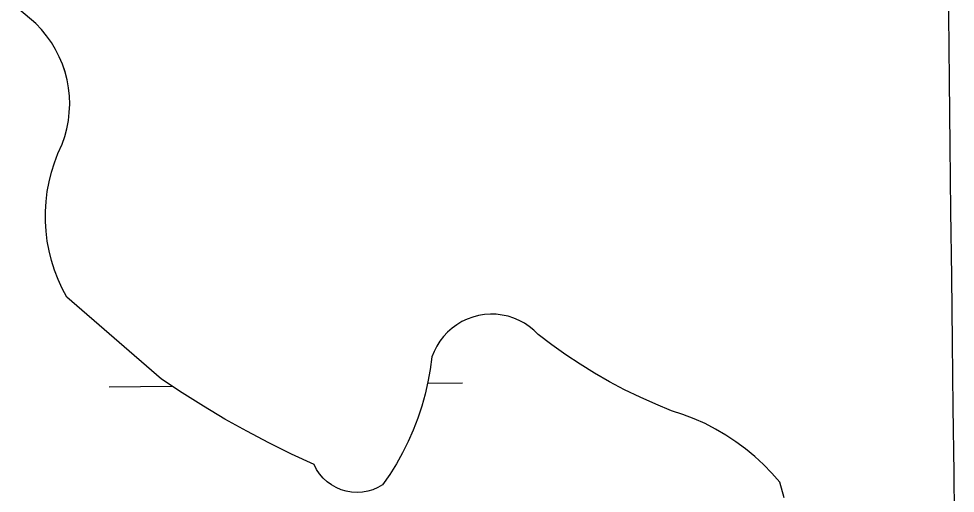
# Model space of a CAD drawing. Extents: x 3684037 to 3722149, y 433263 to 459021.
# Drawn here: x 3708892.6 to 3709231.6, y 455508.5 to 455680.1 of the extents above; entities that cross this region are included whole.
import ezdxf

# ---------------------------------------------------------------- set-up
doc = ezdxf.new("R2010")
doc.units = 0
for name, color, linetype in [('V-GRID-MAJR', 7, 'Continuous'), ('V-TOPO-SHOR', 7, 'Continuous'), ('V-WETL-SWMP', 7, 'Continuous')]:
    doc.layers.add(name, color=color, linetype=linetype)

msp = doc.modelspace()

# ---------------------------------------------------------------- linework, layer by layer
at = {"layer": 'V-GRID-MAJR'}
msp.add_spline([(3709426.74, 438923.75200000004), (3709355.373, 444981.088), (3709283.97, 451041.507), (3709212.5670000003, 457101.934), (3709212.531, 457105.01)], degree=3, dxfattribs=at)
at = {"layer": 'V-TOPO-SHOR'}
for p, q in [((3708898.753952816, 455678.3759507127), (3708892.585952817, 455683.5309507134)), ((3708900.801952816, 455676.2359507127), (3708898.753952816, 455678.3759507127)), ((3708902.6879528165, 455673.95295071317), (3708900.801952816, 455676.2359507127)), ((3708904.4019528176, 455671.53695071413), (3708902.6879528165, 455673.95295071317)), ((3708905.933952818, 455669.0029507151), (3708904.4019528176, 455671.53695071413)), ((3708907.27695282, 455666.3629507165), (3708905.933952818, 455669.0029507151)), ((3708908.422952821, 455663.63195071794), (3708907.2769528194, 455666.3629507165)), ((3708909.365952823, 455660.82495071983), (3708908.422952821, 455663.63195071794)), ((3708910.1009528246, 455657.955950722), (3708909.365952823, 455660.82495071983)), ((3708910.6249528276, 455655.0399507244), (3708910.1009528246, 455657.955950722)), ((3708910.9329528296, 455652.094950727), (3708910.6249528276, 455655.0399507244)), ((3708911.0259528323, 455649.1349507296), (3708910.9329528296, 455652.094950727)), ((3708910.900952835, 455646.1759507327), (3708911.0259528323, 455649.1349507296)), ((3708910.560952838, 455643.23295073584), (3708910.900952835, 455646.1759507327)), ((3708910.005952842, 455640.32395073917), (3708910.560952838, 455643.23295073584)), ((3708908.2659528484, 455634.66595074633), (3708909.238952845, 455637.46295074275)), ((3708909.238952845, 455637.46295074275), (3708910.005952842, 455640.32395073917)), ((3708906.781952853, 455631.38595075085), (3708908.2659528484, 455634.66595074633)), ((3708905.500952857, 455628.02195075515), (3708906.781952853, 455631.38595075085)), ((3708904.426952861, 455624.58695075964), (3708905.500952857, 455628.02195075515)), ((3708903.562952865, 455621.09195076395), (3708904.426952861, 455624.58695075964)), ((3708902.912952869, 455617.551950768), (3708903.5629528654, 455621.09195076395)), ((3708902.4799528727, 455613.9779507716), (3708902.912952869, 455617.551950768)), ((3708902.263952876, 455610.3849507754), (3708902.4799528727, 455613.9779507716)), ((3708902.2669528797, 455606.785950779), (3708902.263952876, 455610.3849507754)), ((3708902.487952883, 455603.1929507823), (3708902.26695288, 455606.785950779)), ((3708902.9279528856, 455599.6199507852), (3708902.487952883, 455603.1929507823)), ((3708903.5829528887, 455596.08095078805), (3708902.9279528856, 455599.6199507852)), ((3708904.452952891, 455592.5869507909), (3708903.5829528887, 455596.08095078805)), ((3708905.5329528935, 455589.153950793), (3708904.452952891, 455592.5869507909)), ((3708906.8189528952, 455585.79195079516), (3708905.5329528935, 455589.153950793)), ((3708908.306952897, 455582.5139507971), (3708906.8189528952, 455585.79195079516)), ((3708909.991952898, 455579.3329507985), (3708908.3069528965, 455582.5139507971)), ((3708944.226952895, 455549.7349507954), (3708909.991952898, 455579.3329507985)), ((3709061.1869527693, 455573.08095066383), (3709059.0679527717, 455572.732950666)), ((3709063.3299527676, 455573.22895066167), (3709061.1869527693, 455573.08095066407)), ((3709065.4769527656, 455573.1759506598), (3709063.3299527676, 455573.22895066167)), ((3709067.6099527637, 455572.92295065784), (3709065.4769527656, 455573.1759506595)), ((3709069.709952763, 455572.4709506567), (3709067.6099527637, 455572.9229506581)), ((3709053.032952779, 455570.5289506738), (3709051.1879527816, 455569.4289506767)), ((3709054.9729527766, 455571.4509506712), (3709053.032952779, 455570.5289506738)), ((3709056.9899527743, 455572.18795066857), (3709054.9729527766, 455571.4509506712)), ((3709059.0679527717, 455572.732950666), (3709056.9899527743, 455572.18795066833)), ((3709071.7579527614, 455571.82395065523), (3709069.709952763, 455572.4709506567)), ((3709073.7369527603, 455570.9889506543), (3709071.7579527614, 455571.82395065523)), ((3709075.62895276, 455569.9719506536), (3709073.7369527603, 455570.9889506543)), ((3709077.416952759, 455568.78195065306), (3709075.62895276, 455569.9719506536)), ((3709047.8459527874, 455566.7369506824), (3709046.3789527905, 455565.16795068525)), ((3709049.4539527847, 455568.16095067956), (3709047.8459527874, 455566.7369506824)), ((3709051.1879527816, 455569.4289506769), (3709049.4539527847, 455568.1609506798)), ((3709079.085952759, 455567.43095065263), (3709077.416952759, 455568.78195065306)), ((3709080.6219527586, 455565.92895065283), (3709079.085952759, 455567.43095065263)), ((3709045.0649527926, 455563.46895068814), (3709043.9159527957, 455561.654950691)), ((3709046.3789527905, 455565.16795068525), (3709045.0649527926, 455563.46895068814)), ((3709085.549952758, 455562.1579506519), (3709080.6219527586, 455565.92895065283)), ((3709042.940952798, 455559.7409506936), (3709042.149952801, 455557.7439506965)), ((3709043.9159527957, 455561.654950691), (3709042.940952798, 455559.7409506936)), ((3709090.6019527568, 455558.55295065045), (3709085.549952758, 455562.1579506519)), ((3709042.149952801, 455557.7439506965), (3709041.5469528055, 455553.22495070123)), ((3709095.7719527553, 455555.12095064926), (3709090.6019527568, 455558.55295065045)), ((3709041.5469528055, 455553.22495070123), (3709040.7309528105, 455548.7399507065)), ((3709101.0539527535, 455551.86295064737), (3709095.7719527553, 455555.12095064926)), ((3708951.780952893, 455544.7269507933), (3708944.226952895, 455549.7349507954)), ((3709106.4419527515, 455548.78395064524), (3709101.0539527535, 455551.86295064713)), ((3709040.7309528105, 455548.7399507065), (3709039.7049528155, 455544.29895071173)), ((3709111.9299527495, 455545.8879506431), (3709106.4419527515, 455548.78395064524)), ((3709117.5119527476, 455543.17695064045), (3709111.9299527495, 455545.8879506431)), ((3708959.4579528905, 455539.9109507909), (3708951.780952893, 455544.7269507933)), ((3709039.704952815, 455544.29895071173), (3709038.4709528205, 455539.90995071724)), ((3709123.1819527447, 455540.6539506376), (3709117.5119527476, 455543.17695064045)), ((3708967.253952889, 455535.28795078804), (3708959.4579528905, 455539.9109507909)), ((3709038.4709528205, 455539.90995071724), (3709037.031952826, 455535.5839507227)), ((3709128.9329527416, 455538.32295063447), (3709123.1819527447, 455540.6539506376)), ((3709037.031952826, 455535.5839507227), (3709035.390952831, 455531.33095072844)), ((3709133.043952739, 455536.9729506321), (3709128.9329527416, 455538.32295063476)), ((3709137.077952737, 455535.4069506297), (3709133.043952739, 455536.9729506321)), ((3708975.162952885, 455530.86395078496), (3708967.253952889, 455535.28795078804)), ((3709141.021952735, 455533.62695062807), (3709137.077952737, 455535.4069506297)), ((3709144.8649527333, 455531.63895062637), (3709141.021952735, 455533.62695062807)), ((3708983.181952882, 455526.6399507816), (3708975.162952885, 455530.86395078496)), ((3709035.390952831, 455531.33095072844), (3709033.551952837, 455527.1599507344)), ((3709148.596952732, 455529.44895062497), (3709144.8649527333, 455531.63895062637)), ((3709152.206952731, 455527.062950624), (3709148.596952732, 455529.4489506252)), ((3708991.3039528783, 455522.617950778), (3708983.181952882, 455526.6399507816)), ((3709033.551952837, 455527.1599507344), (3709031.517952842, 455523.0809507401)), ((3709155.68395273, 455524.48695062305), (3709152.206952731, 455527.06295062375)), ((3708999.5239528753, 455518.801950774), (3708991.3039528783, 455522.617950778)), ((3709031.517952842, 455523.0809507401), (3709029.293952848, 455519.1009507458)), ((3709159.01895273, 455521.72995062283), (3709155.68395273, 455524.48695062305)), ((3709000.4179528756, 455517.06095077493), (3708999.5239528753, 455518.801950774)), ((3709029.293952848, 455519.1009507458), (3709026.884952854, 455515.23095075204)), ((3709162.20195273, 455518.7989506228), (3709159.01895273, 455521.72995062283)), ((3709165.22395273, 455515.70295062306), (3709162.20195273, 455518.7989506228)), ((3709001.505952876, 455515.4339507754), (3709000.417952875, 455517.06095077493)), ((3709002.7749528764, 455513.9429507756), (3709001.505952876, 455515.4339507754)), ((3709026.8849528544, 455515.23095075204), (3709024.29695286, 455511.47795075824)), ((3709168.076952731, 455512.4489506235), (3709165.22395273, 455515.70295062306)), ((3709004.207952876, 455512.6089507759), (3709002.774952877, 455513.94295077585)), ((3709005.783952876, 455511.4489507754), (3709004.207952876, 455512.6089507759)), ((3709169.6869527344, 455506.8049506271), (3709168.076952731, 455512.4489506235)), ((3709007.4839528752, 455510.4789507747), (3709005.783952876, 455511.4489507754)), ((3709009.2849528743, 455509.71095077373), (3709007.4839528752, 455510.4789507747)), ((3709011.161952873, 455509.1559507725), (3709009.2849528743, 455509.71095077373)), ((3709013.090952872, 455508.8219507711), (3709011.161952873, 455509.1559507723)), ((3709015.0449528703, 455508.7119507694), (3709013.090952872, 455508.8219507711)), ((3709016.9989528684, 455508.8279507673), (3709015.0449528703, 455508.7119507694)), ((3709018.9259528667, 455509.1679507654), (3709016.9989528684, 455508.8279507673)), ((3709020.801952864, 455509.728950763), (3709018.9259528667, 455509.1679507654)), ((3709022.5999528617, 455510.5019507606), (3709020.801952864, 455509.728950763)), ((3709024.29695286, 455511.47795075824), (3709022.5999528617, 455510.5019507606))]:
    msp.add_line(p, q, dxfattribs=at)
for points in [[(3709000.419, 455517.06), (3708999.524, 455518.803), (3708991.3030000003, 455522.618), (3708983.183, 455526.641), (3708975.163, 455530.864), (3708967.253, 455535.287), (3708959.4590000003, 455539.912), (3708951.781, 455544.726), (3708944.228, 455549.73600000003), (3708909.991, 455579.33400000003), (3708908.308, 455582.514), (3708906.819, 455585.793), (3708905.5330000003, 455589.154), (3708904.454, 455592.586), (3708903.583, 455596.08), (3708902.9280000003, 455599.619), (3708902.487, 455603.193), (3708902.2660000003, 455606.787), (3708902.264, 455610.385), (3708902.4790000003, 455613.978), (3708902.913, 455617.55100000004), (3708903.563, 455621.092), (3708904.427, 455624.586), (3708905.5, 455628.023), (3708906.782, 455631.386), (3708908.267, 455634.666), (3708909.24, 455637.46400000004), (3708910.006, 455640.32300000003), (3708910.561, 455643.233), (3708910.901, 455646.17600000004), (3708911.026, 455649.136), (3708910.933, 455652.09500000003), (3708910.6240000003, 455655.04000000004), (3708910.102, 455657.956), (3708909.367, 455660.826), (3708908.423, 455663.631), (3708907.278, 455666.363), (3708905.934, 455669.003), (3708904.4020000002, 455671.537), (3708902.688, 455673.95300000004), (3708900.802, 455676.237), (3708898.754, 455678.37700000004), (3708892.585, 455683.532)], [(3709169.688, 455506.806), (3709168.076, 455512.45), (3709165.223, 455515.702), (3709162.203, 455518.799), (3709159.02, 455521.729), (3709155.684, 455524.48600000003), (3709152.2060000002, 455527.06200000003), (3709148.598, 455529.44800000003), (3709144.864, 455531.64), (3709141.022, 455533.626), (3709137.078, 455535.406), (3709133.043, 455536.973), (3709128.933, 455538.322), (3709123.182, 455540.655), (3709117.511, 455543.17600000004), (3709111.93, 455545.88800000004), (3709106.4420000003, 455548.784), (3709101.0530000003, 455551.864), (3709095.772, 455555.12), (3709090.602, 455558.552), (3709085.5500000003, 455562.159), (3709080.623, 455565.929), (3709079.0870000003, 455567.431), (3709077.417, 455568.782), (3709075.629, 455569.972), (3709073.737, 455570.99), (3709071.759, 455571.824), (3709069.711, 455572.471), (3709067.61, 455572.923), (3709065.478, 455573.175), (3709063.329, 455573.228), (3709061.187, 455573.081), (3709059.0670000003, 455572.733), (3709056.991, 455572.188), (3709054.973, 455571.451), (3709053.034, 455570.529), (3709051.1890000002, 455569.429), (3709049.454, 455568.162), (3709047.846, 455566.73600000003), (3709046.38, 455565.168), (3709045.065, 455563.47000000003), (3709043.916, 455561.655), (3709042.941, 455559.74), (3709042.151, 455557.744), (3709041.5470000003, 455553.226), (3709040.7320000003, 455548.74100000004), (3709039.7060000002, 455544.298), (3709038.471, 455539.91000000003), (3709037.0330000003, 455535.58400000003), (3709035.39, 455531.33), (3709033.551, 455527.161), (3709031.518, 455523.081), (3709029.293, 455519.102), (3709026.8850000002, 455515.231), (3709024.296, 455511.477), (3709022.6010000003, 455510.50200000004), (3709020.802, 455509.728), (3709018.927, 455509.167), (3709016.9990000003, 455508.827), (3709015.046, 455508.712), (3709013.092, 455508.82300000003), (3709011.163, 455509.157), (3709009.285, 455509.712), (3709007.484, 455510.48), (3709005.784, 455511.44800000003), (3709004.208, 455512.61), (3709002.776, 455513.943), (3709001.506, 455515.434), (3709000.419, 455517.06)]]:
    msp.add_lwpolyline(points, dxfattribs=at)
at = {"layer": 'V-WETL-SWMP'}
for p, q in [((3708898.753952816, 455678.3759507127), (3708892.585952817, 455683.5309507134)), ((3708900.801952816, 455676.2359507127), (3708898.753952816, 455678.3759507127)), ((3708902.6879528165, 455673.95295071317), (3708900.801952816, 455676.2359507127)), ((3708904.4019528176, 455671.53695071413), (3708902.6879528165, 455673.95295071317)), ((3708905.933952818, 455669.0029507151), (3708904.4019528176, 455671.53695071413)), ((3708907.27695282, 455666.3629507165), (3708905.933952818, 455669.0029507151)), ((3708908.422952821, 455663.63195071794), (3708907.2769528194, 455666.3629507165)), ((3708909.365952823, 455660.82495071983), (3708908.422952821, 455663.63195071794)), ((3708910.1009528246, 455657.955950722), (3708909.365952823, 455660.82495071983)), ((3708910.6249528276, 455655.0399507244), (3708910.1009528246, 455657.955950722)), ((3708910.9329528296, 455652.094950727), (3708910.6249528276, 455655.0399507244)), ((3708911.0259528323, 455649.1349507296), (3708910.9329528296, 455652.094950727)), ((3708910.900952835, 455646.1759507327), (3708911.0259528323, 455649.1349507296)), ((3708910.560952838, 455643.23295073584), (3708910.900952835, 455646.1759507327)), ((3708910.005952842, 455640.32395073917), (3708910.560952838, 455643.23295073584)), ((3708908.2659528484, 455634.66595074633), (3708909.238952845, 455637.46295074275)), ((3708909.238952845, 455637.46295074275), (3708910.005952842, 455640.32395073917)), ((3708906.781952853, 455631.38595075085), (3708908.2659528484, 455634.66595074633)), ((3708905.500952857, 455628.02195075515), (3708906.781952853, 455631.38595075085)), ((3708904.426952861, 455624.58695075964), (3708905.500952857, 455628.02195075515)), ((3708903.562952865, 455621.09195076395), (3708904.426952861, 455624.58695075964)), ((3708902.912952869, 455617.551950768), (3708903.5629528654, 455621.09195076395)), ((3708902.4799528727, 455613.9779507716), (3708902.912952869, 455617.551950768)), ((3708902.263952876, 455610.3849507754), (3708902.4799528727, 455613.9779507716)), ((3708902.2669528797, 455606.785950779), (3708902.263952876, 455610.3849507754)), ((3708902.487952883, 455603.1929507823), (3708902.26695288, 455606.785950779)), ((3708902.9279528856, 455599.6199507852), (3708902.487952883, 455603.1929507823)), ((3708903.5829528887, 455596.08095078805), (3708902.9279528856, 455599.6199507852)), ((3708904.452952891, 455592.5869507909), (3708903.5829528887, 455596.08095078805)), ((3708905.5329528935, 455589.153950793), (3708904.452952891, 455592.5869507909)), ((3708906.8189528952, 455585.79195079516), (3708905.5329528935, 455589.153950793)), ((3708908.306952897, 455582.5139507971), (3708906.8189528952, 455585.79195079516)), ((3708909.991952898, 455579.3329507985), (3708908.3069528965, 455582.5139507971)), ((3708944.226952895, 455549.7349507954), (3708909.991952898, 455579.3329507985)), ((3709061.1869527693, 455573.08095066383), (3709059.0679527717, 455572.732950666)), ((3709063.3299527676, 455573.22895066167), (3709061.1869527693, 455573.08095066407)), ((3709065.4769527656, 455573.1759506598), (3709063.3299527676, 455573.22895066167)), ((3709067.6099527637, 455572.92295065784), (3709065.4769527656, 455573.1759506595)), ((3709069.709952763, 455572.4709506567), (3709067.6099527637, 455572.9229506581)), ((3709053.032952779, 455570.5289506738), (3709051.1879527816, 455569.4289506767)), ((3709054.9729527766, 455571.4509506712), (3709053.032952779, 455570.5289506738)), ((3709056.9899527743, 455572.18795066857), (3709054.9729527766, 455571.4509506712)), ((3709059.0679527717, 455572.732950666), (3709056.9899527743, 455572.18795066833)), ((3709071.7579527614, 455571.82395065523), (3709069.709952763, 455572.4709506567)), ((3709073.7369527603, 455570.9889506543), (3709071.7579527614, 455571.82395065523)), ((3709075.62895276, 455569.9719506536), (3709073.7369527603, 455570.9889506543)), ((3709077.416952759, 455568.78195065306), (3709075.62895276, 455569.9719506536)), ((3709047.8459527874, 455566.7369506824), (3709046.3789527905, 455565.16795068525)), ((3709049.4539527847, 455568.16095067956), (3709047.8459527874, 455566.7369506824)), ((3709051.1879527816, 455569.4289506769), (3709049.4539527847, 455568.1609506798)), ((3709079.085952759, 455567.43095065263), (3709077.416952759, 455568.78195065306)), ((3709080.6219527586, 455565.92895065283), (3709079.085952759, 455567.43095065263)), ((3709045.0649527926, 455563.46895068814), (3709043.9159527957, 455561.654950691)), ((3709046.3789527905, 455565.16795068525), (3709045.0649527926, 455563.46895068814)), ((3709085.549952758, 455562.1579506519), (3709080.6219527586, 455565.92895065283)), ((3709042.940952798, 455559.7409506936), (3709042.149952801, 455557.7439506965)), ((3709043.9159527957, 455561.654950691), (3709042.940952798, 455559.7409506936)), ((3709090.6019527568, 455558.55295065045), (3709085.549952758, 455562.1579506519)), ((3709042.149952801, 455557.7439506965), (3709041.5469528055, 455553.22495070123)), ((3709095.7719527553, 455555.12095064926), (3709090.6019527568, 455558.55295065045)), ((3709041.5469528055, 455553.22495070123), (3709040.7309528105, 455548.7399507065)), ((3709101.0539527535, 455551.86295064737), (3709095.7719527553, 455555.12095064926)), ((3708951.780952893, 455544.7269507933), (3708944.226952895, 455549.7349507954)), ((3709106.4419527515, 455548.78395064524), (3709101.0539527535, 455551.86295064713)), ((3708925.2747921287, 455546.9362599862), (3708948.048727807, 455547.2012668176)), ((3709040.7309528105, 455548.7399507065), (3709039.7049528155, 455544.29895071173)), ((3709040.624347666, 455548.27851459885), (3709053.266126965, 455548.4256195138)), ((3709111.9299527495, 455545.8879506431), (3709106.4419527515, 455548.78395064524)), ((3709117.5119527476, 455543.17695064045), (3709111.9299527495, 455545.8879506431)), ((3708959.4579528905, 455539.9109507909), (3708951.780952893, 455544.7269507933)), ((3709039.704952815, 455544.29895071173), (3709038.4709528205, 455539.90995071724)), ((3709123.1819527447, 455540.6539506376), (3709117.5119527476, 455543.17695064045)), ((3708967.253952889, 455535.28795078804), (3708959.4579528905, 455539.9109507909)), ((3709038.4709528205, 455539.90995071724), (3709037.031952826, 455535.5839507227)), ((3709128.9329527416, 455538.32295063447), (3709123.1819527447, 455540.6539506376)), ((3709037.031952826, 455535.5839507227), (3709035.390952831, 455531.33095072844)), ((3709133.043952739, 455536.9729506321), (3709128.9329527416, 455538.32295063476)), ((3709137.077952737, 455535.4069506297), (3709133.043952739, 455536.9729506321)), ((3708975.162952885, 455530.86395078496), (3708967.253952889, 455535.28795078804)), ((3709141.021952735, 455533.62695062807), (3709137.077952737, 455535.4069506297)), ((3709144.8649527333, 455531.63895062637), (3709141.021952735, 455533.62695062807)), ((3708983.181952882, 455526.6399507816), (3708975.162952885, 455530.86395078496)), ((3709035.390952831, 455531.33095072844), (3709033.551952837, 455527.1599507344)), ((3709148.596952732, 455529.44895062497), (3709144.8649527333, 455531.63895062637)), ((3709152.206952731, 455527.062950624), (3709148.596952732, 455529.4489506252)), ((3708991.3039528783, 455522.617950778), (3708983.181952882, 455526.6399507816)), ((3709033.551952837, 455527.1599507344), (3709031.517952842, 455523.0809507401)), ((3709155.68395273, 455524.48695062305), (3709152.206952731, 455527.06295062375)), ((3708999.5239528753, 455518.801950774), (3708991.3039528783, 455522.617950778)), ((3709031.517952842, 455523.0809507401), (3709029.293952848, 455519.1009507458)), ((3709159.01895273, 455521.72995062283), (3709155.68395273, 455524.48695062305)), ((3709000.4179528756, 455517.06095077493), (3708999.5239528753, 455518.801950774)), ((3709029.293952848, 455519.1009507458), (3709026.884952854, 455515.23095075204)), ((3709162.20195273, 455518.7989506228), (3709159.01895273, 455521.72995062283)), ((3709165.22395273, 455515.70295062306), (3709162.20195273, 455518.7989506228)), ((3709001.505952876, 455515.4339507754), (3709000.417952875, 455517.06095077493)), ((3709002.7749528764, 455513.9429507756), (3709001.505952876, 455515.4339507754)), ((3709026.8849528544, 455515.23095075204), (3709024.29695286, 455511.47795075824)), ((3709168.076952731, 455512.4489506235), (3709165.22395273, 455515.70295062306)), ((3709004.207952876, 455512.6089507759), (3709002.774952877, 455513.94295077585)), ((3709005.783952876, 455511.4489507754), (3709004.207952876, 455512.6089507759)), ((3709169.6869527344, 455506.8049506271), (3709168.076952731, 455512.4489506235)), ((3709007.4839528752, 455510.4789507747), (3709005.783952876, 455511.4489507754)), ((3709009.2849528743, 455509.71095077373), (3709007.4839528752, 455510.4789507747)), ((3709011.161952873, 455509.1559507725), (3709009.2849528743, 455509.71095077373)), ((3709013.090952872, 455508.8219507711), (3709011.161952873, 455509.1559507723)), ((3709015.0449528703, 455508.7119507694), (3709013.090952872, 455508.8219507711)), ((3709016.9989528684, 455508.8279507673), (3709015.0449528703, 455508.7119507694)), ((3709018.9259528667, 455509.1679507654), (3709016.9989528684, 455508.8279507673)), ((3709020.801952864, 455509.728950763), (3709018.9259528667, 455509.1679507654)), ((3709022.5999528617, 455510.5019507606), (3709020.801952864, 455509.728950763)), ((3709024.29695286, 455511.47795075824), (3709022.5999528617, 455510.5019507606))]:
    msp.add_line(p, q, dxfattribs=at)

doc.saveas('drawing.dxf')
